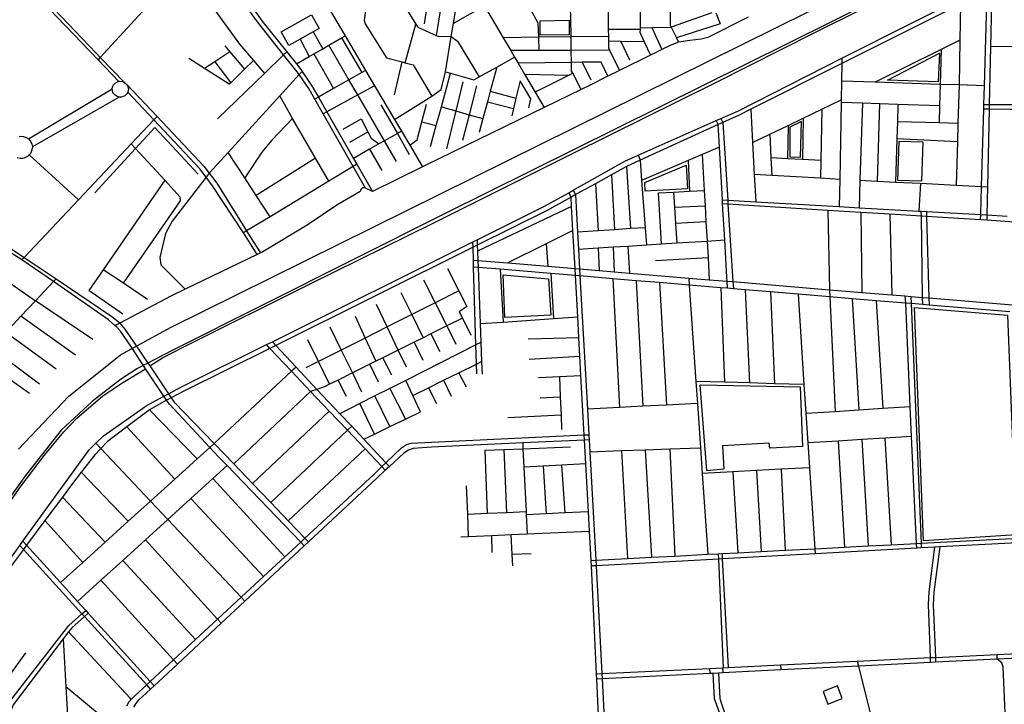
# Model space of a CAD drawing. Header units: millimetres. Extents: x 664923 to 767831, y 3118803 to 3207600.
# Tile 322 of 422: x 729422 to 731587, y 3170192 to 3171696. Entities that reach past the tile are written whole.
import ezdxf

# ---------------------------------------------------------------- set-up
doc = ezdxf.new("R2010")
doc.units = ezdxf.units.MM
for name, color, linetype in [('parks', 8, 'Continuous'), ('roads_2', 2, 'Continuous'), ('roads_3', 3, 'Continuous'), ('water', 7, 'Continuous')]:
    doc.layers.add(name, color=color, linetype=linetype)

msp = doc.modelspace()

# ---------------------------------------------------------------- linework, layer by layer
at = {"layer": 'parks'}
for points in [[(730565.98, 3171694.09), (730629.82, 3171695.09), (730630.33, 3171663.14), (730566.49, 3171662.13), (730565.98, 3171694.09)], [(731329.7, 3171563.69), (731444.2, 3171623.09), (731441.39, 3171559.42), (731329.7, 3171563.69)], [(731140.81, 3171472.97), (731115.1, 3171460.05), (731115.13, 3171394.71), (731138.29, 3171394.41), (731140.81, 3171472.97)], [(731355.15, 3171429.29), (731407.29, 3171427.85), (731404.86, 3171341.61), (731352.73, 3171343.05), (731355.15, 3171429.29)], [(730796.23, 3171338.38), (730886.87, 3171376.9), (730890.19, 3171324.54), (730797.11, 3171319.9), (730796.23, 3171338.38)], [(730484.93, 3171136.02), (730584.5, 3171127.21), (730589.91, 3171046.8), (730488.7, 3171041.64), (730484.93, 3171136.02)], [(731389.24, 3171064.17), (731593.24, 3171046.88), (731612.36, 3170564.71), (731409.1, 3170551.59), (731389.24, 3171064.17)], [(730918.17, 3170894.23), (731137.86, 3170889.75), (731142.94, 3170758.56), (731071, 3170754.66), (731069.36, 3170765.58), (730967.3, 3170759.68), (730969.73, 3170708.54), (730932.9, 3170705), (730918.17, 3170894.23)], [(731188.41, 3170219.98), (731198.32, 3170192.66), (731229.8, 3170204.93), (731219.67, 3170232.72), (731188.41, 3170219.98)]]:
    msp.add_lwpolyline(points, close=True, dxfattribs=at)
at = {"layer": 'roads_2'}
for points in [[(729593.54, 3172193.14), (729599.72, 3172184.54), (729656.4, 3172105.68), (729671.11, 3172085.22), (729683.47, 3172068.02), (729738.6, 3171991.99), (729782.22, 3171931.82), (729791.51, 3171919.01), (729823.94, 3171873.83), (729857.94, 3171827.4), (729936.35, 3171719.27), (729946.51, 3171705.26), (729954.74, 3171693.91), (730009.15, 3171625.79), (730030.49, 3171599.09), (730040.1, 3171587.06), (730043.01, 3171582.72), (730065.45, 3171549.21), (730078.96, 3171525.75), (730097.44, 3171493.69), (730155.9, 3171391.61), (730163.35, 3171378.8), (730197.97, 3171319.18)], [(729708.52, 3170935.55), (729736.39, 3170953.68), (729783.46, 3170977.53), (730062.6, 3171116.63), (730329.39, 3171248.29), (730639.07, 3171402.73), (730952.52, 3171558.6), (731169.88, 3171667.93), (731567.39, 3171865.67), (731956.57, 3172060.66), (732258.98, 3172208.19), (732270.18, 3172211.72)], [(730182.38, 3171326.44), (730155.29, 3171373.93), (730089.47, 3171489.33), (730071.23, 3171521.32), (730057.74, 3171544.98), (730036.47, 3171575.57), (730031.99, 3171582), (730002.44, 3171619.26), (729947.88, 3171688.05), (729938.77, 3171700.57), (729928.45, 3171714.76), (729850.51, 3171821.83), (729816.34, 3171868.35), (729695.86, 3172034.32), (729674.75, 3172063.33), (729663.22, 3172079.35), (729591.68, 3172178.81), (729585.5, 3172187.4)], [(730317.07, 3171942.83), (730326.05, 3171927.51), (730368.97, 3171854.4), (730395.65, 3171808.93), (730422.81, 3171762.66), (730444.33, 3171726.01), (730485.03, 3171656.67), (730501.67, 3171628.33), (730510.04, 3171614.06), (730517.97, 3171600.56), (730531.82, 3171576.96), (730555.09, 3171537.32), (730575.08, 3171503.27)], [(729375.71, 3170476.94), (729422.56, 3170541.18), (729429.32, 3170550.46), (729524.84, 3170681.43), (729575.32, 3170751.19), (729589.96, 3170765.65), (729606.4, 3170781.89), (729700.08, 3170848.14), (729739.35, 3170869.05), (729749.58, 3170874.48), (729779.59, 3170890.47), (729964.45, 3170982.32), (729977.66, 3170988.88), (730418.46, 3171207.92), (730427.53, 3171212.42), (730576.19, 3171286.31), (730629.23, 3171316.18), (730638.84, 3171321.59), (730752.63, 3171385.69), (730781.56, 3171398.49), (730953.53, 3171474.59), (730963.4, 3171478.96), (731000.65, 3171495.45), (731229.72, 3171611.42), (731548.95, 3171773.05)], [(730070.68, 3171773.83), (730098.01, 3171727.63), (730137.51, 3171660.87), (730182.41, 3171584.96), (730202.4, 3171551.18), (730246.16, 3171477.21), (730261.42, 3171451.43), (730279.69, 3171420.54), (730307.9, 3171372.84)], [(731490.3, 3171730.51), (731229.51, 3171599.92), (731029.11, 3171499.57), (731003.61, 3171486.8), (730967.54, 3171470.32), (730957.46, 3171465.72), (730785.98, 3171387.38), (730756.45, 3171373.89), (730723.4, 3171355.66), (730687.78, 3171335.99), (730644.09, 3171311.89), (730634.45, 3171306.57), (730580.17, 3171276.62), (730427.96, 3171200.9), (730418.81, 3171196.35), (729985.32, 3170980.71), (729972.17, 3170974.18), (729783.3, 3170880.24), (729755.52, 3170865.65), (729745.26, 3170860.27), (729707.97, 3170839.49), (729658.06, 3170801.56), (729614.83, 3170768.68), (729600.91, 3170754.04), (729587.54, 3170739.97), (729557.74, 3170701.84), (729533.69, 3170671.09), (729516.08, 3170647.47), (729477.59, 3170595.84), (729437.26, 3170541.73), (729430.42, 3170532.56), (729384.47, 3170470.9)], [(731023.57, 3171701.69), (730935.19, 3171657.3), (730919.89, 3171653.39), (730895.65, 3171650.49), (730870.62, 3171646.77), (730853.34, 3171640.38), (730834.11, 3171630.86), (730808.55, 3171618.2), (730740.95, 3171584.72), (730714.96, 3171571.84), (730674.56, 3171551.84), (730656.69, 3171543.11), (730575.08, 3171503.27), (730315.13, 3171376.37), (730307.9, 3171372.84), (730197.97, 3171319.18), (730182.38, 3171326.44)], [(729666.66, 3170978.72), (729644.24, 3171011.84), (729635.65, 3171020.93), (729631.81, 3171024.31), (729617.32, 3171037), (729496.66, 3171120.78), (729427.34, 3171168.92), (729329.66, 3171229.92), (729303.73, 3171248.23), (729296.5, 3171253.33), (729290.68, 3171257.44), (729260.1, 3171285.12), (729246.49, 3171297.73), (729229.58, 3171313.39), (729092.7, 3171440.21), (729086.11, 3171446.32), (729052.14, 3171477.8), (729041.14, 3171487.72), (728994.04, 3171530.27), (728872.67, 3171639.87), (728860.22, 3171651.1), (728851.57, 3171658.92)], [(728860.99, 3171665.57), (728869.52, 3171657.7), (729058.02, 3171483.89), (729092.06, 3171452.8), (729098.7, 3171446.75), (729238.87, 3171318.73), (729255.77, 3171303.32), (729265.53, 3171294.39), (729297.36, 3171263.95), (729302.88, 3171260.11), (729310.16, 3171255.05), (729334.7, 3171237.99), (729431.63, 3171174.58), (729432.28, 3171174.15), (729502.39, 3171126.9), (729625.19, 3171044.13), (729641.46, 3171031), (729642.35, 3171029.87), (729653.14, 3171016.11)], [(729441.37, 3171434.37), (729625.79, 3171544.27)], [(729627.12, 3171536.66), (729626.02, 3171540.47), (729625.79, 3171544.27), (729626.4, 3171548.13), (729627.19, 3171550.37), (729628.62, 3171553.06), (729632.31, 3171557.15), (729637.56, 3171560.1), (729639.99, 3171560.78), (729642.71, 3171561.11), (729648.33, 3171560.48), (729652.76, 3171558.57), (729657.76, 3171554.06), (729660.17, 3171549.72), (729661.29, 3171544.57), (729659.98, 3171536.69), (729658.09, 3171533.26), (729653.62, 3171528.86), (729645.99, 3171525.91), (729640.92, 3171525.94), (729636.55, 3171527.17), (729631.82, 3171530.14), (729629, 3171533.25), (729627.12, 3171536.66)], [(729640.92, 3171525.94), (729450.13, 3171416.59)], [(729421.17, 3171439.72), (729424.7, 3171440.1), (729430.35, 3171439.63), (729436.3, 3171437.64), (729441.37, 3171434.37), (729445.89, 3171429.39), (729448.96, 3171423.13), (729450.13, 3171416.59), (729450, 3171413), (729447.9, 3171405.4), (729445.24, 3171400.94), (729443.35, 3171399.13), (729439.58, 3171395.51), (729431.88, 3171391.95), (729429.36, 3171391.42), (729423.22, 3171391.23), (729416.86, 3171392.69)], [(730182.38, 3171326.44), (730178.62, 3171326.94), (730175.51, 3171326.88), (730172.22, 3171323.2), (730170.48, 3171319.04), (730119.51, 3171288.65), (730054.3, 3171245.09), (729956.48, 3171186.19), (729951.42, 3171183.76), (729944.11, 3171180.25), (729785.69, 3171104.06), (729754.72, 3171089.17), (729642.35, 3171029.87), (729631.81, 3171024.31)], [(730706.23, 3169914.18), (730690.72, 3170247.29), (730690.18, 3170258.97), (730678.87, 3170496.18), (730678.2, 3170508.28), (730674.66, 3170572.71), (730672.31, 3170615.38), (730666.51, 3170720.75), (730663.67, 3170772.59), (730663.03, 3170784.06), (730655.85, 3170914.67), (730653.51, 3170957.28), (730651.25, 3170998.34), (730648.79, 3171043.1), (730643.78, 3171134.07), (730642.97, 3171149.51), (730638.43, 3171233.23), (730635.55, 3171286.17), (730634.45, 3171306.57), (730629.23, 3171316.18)], [(730638.84, 3171321.59), (730644.09, 3171311.89), (730648.59, 3171229.25), (730650.62, 3171192.16), (730652.99, 3171148.67), (730653.83, 3171133.22), (730670.29, 3170840.62), (730673.44, 3170784.56), (730674.09, 3170773.07), (730675.54, 3170747.19), (730688.95, 3170508.85), (730689.63, 3170496.76), (730701.97, 3170259.54), (730702.58, 3170247.89), (730719.7, 3169914.7), (730720.54, 3169898.47), (730725.85, 3169795.31), (730726.19, 3169788.62), (730737.91, 3169560.51), (730739.69, 3169526.12), (730740.16, 3169516.81)], [(730420.09, 3171152.76), (730419.64, 3171168.04), (730418.81, 3171196.35), (730418.46, 3171207.92)], [(730427.53, 3171212.42), (730427.96, 3171200.9), (730428.46, 3171187.87), (730429.25, 3171167.24), (730429.84, 3171151.95)], [(730419.64, 3171168.04), (730429.25, 3171167.24), (730495.3, 3171161.76), (730583.44, 3171154.45), (730642.97, 3171149.51), (730652.99, 3171148.67), (730696.26, 3171145.08), (730728.67, 3171142.4), (730762.94, 3171139.56), (730893.02, 3171128.77), (730938.11, 3171125.03), (730977.15, 3171121.78), (730990, 3171120.72), (731202.32, 3171103.11), (731273.66, 3171097.19), (731338.97, 3171091.78), (731368.78, 3171089.31), (731380.82, 3171088.31), (731406.82, 3171086.15), (731420.59, 3171085.02), (731604.76, 3171069.74)], [(731598.57, 3171054.29), (731421.02, 3171069.12), (731407.06, 3171070.29), (731381.7, 3171072.4), (731369.72, 3171073.41), (731305.05, 3171078.8), (731252.08, 3171083.23), (731202.68, 3171087.35), (731133.2, 3171093.16), (731072.75, 3171098.21), (731016.84, 3171102.89), (730991, 3171105.04), (730978.04, 3171106.12), (730963.21, 3171107.36), (730894.01, 3171113.14), (730828.97, 3171118.59), (730777.26, 3171122.91), (730726.21, 3171127.17), (730653.83, 3171133.22), (730643.78, 3171134.07), (730589.58, 3171138.59), (730478.4, 3171147.89), (730429.84, 3171151.95), (730420.09, 3171152.76)], [(729653.14, 3171016.11), (729675.66, 3170984.03)], [(729696.29, 3170933.13), (729666.66, 3170978.72)], [(729675.66, 3170984.03), (729706.16, 3170939.06)], [(729706.16, 3170939.06), (729708.52, 3170935.55), (729749.58, 3170874.48), (729755.52, 3170865.65), (729761.94, 3170856.1), (729849.52, 3170765.23), (729892.74, 3170720.39), (729933.74, 3170677.6), (729974.02, 3170635.56), (730012.79, 3170595.09), (730049.26, 3170557.04), (730057.01, 3170548.96)], [(728030.44, 3168759.6), (728283.84, 3169106.78), (728540.31, 3169460.82), (728550.6, 3169476.31), (728578.75, 3169514.03), (728592.43, 3169532.22), (728739.05, 3169731.49), (728874.59, 3169913.94), (729000.26, 3170086.16), (729150.78, 3170284.9), (729163.13, 3170296.67), (729166.37, 3170302.95), (729174.79, 3170319.55), (729248.93, 3170419.78), (729425.53, 3170671.8), (729477.17, 3170739.71), (729519.56, 3170790.75), (729548.02, 3170820.95), (729604.97, 3170869.67), (729648.71, 3170898.87), (729699.02, 3170929.06)], [(730047.76, 3170540.34), (730039.97, 3170548.44), (729878.02, 3170716.56), (729859.17, 3170736.12), (729840.11, 3170756.47), (729751.29, 3170851.3), (729745.26, 3170860.27), (729739.35, 3170869.05), (729699.02, 3170929.06), (729696.29, 3170933.13)], [(729658.09, 3170188.46), (729663.28, 3170198.5), (729667.71, 3170203.08), (729676.08, 3170211.73), (729701.42, 3170235.18), (729709.23, 3170242.42), (729760.34, 3170289.7), (729808.78, 3170334.53), (729856.95, 3170379.09), (729908.97, 3170427.22), (729958.38, 3170472.93), (730005.32, 3170516.38), (730039.97, 3170548.44), (730049.26, 3170557.04), (730200.43, 3170696.9), (730218.44, 3170714.28), (730227.37, 3170722.92), (730261.45, 3170755.81), (730272.87, 3170763.14), (730282.89, 3170765.77), (730327.61, 3170768.14), (730663.03, 3170784.06), (730673.44, 3170784.56)], [(730674.09, 3170773.07), (730663.67, 3170772.59), (730527.93, 3170766.36), (730327.83, 3170757.17), (730287.05, 3170754.11), (730277.28, 3170750.51), (730266.36, 3170743.93), (730235.02, 3170714.78), (730225.95, 3170706.35), (730206.85, 3170688.59), (730057.01, 3170548.96), (730047.76, 3170540.34), (729917.11, 3170418.59), (729865.09, 3170370.12), (729768.82, 3170280.41), (729717.86, 3170232.93), (729710.08, 3170225.67), (729683.06, 3170200.51), (729676.75, 3170193.04), (729672.58, 3170185.93)]]:
    msp.add_lwpolyline(points, dxfattribs=at)
at = {"layer": 'roads_3'}
for points in [[(729823.94, 3171873.83), (729816.34, 3171868.35), (729767.39, 3171833.02), (729740.48, 3171813.6), (729717.72, 3171742.74), (729599.57, 3171613.36), (729594.93, 3171608.27)], [(730184.06, 3171866.26), (730193.57, 3171850.59), (730232.48, 3171786.4), (730280.04, 3171707.95), (730293.21, 3171686.24), (730297.27, 3171679.53), (730337.81, 3171661.56), (730341.63, 3171659.86), (730370.83, 3171659.66)], [(730368.97, 3171854.4), (730360.09, 3171799.45), (730356.31, 3171776.07), (730347.97, 3171724.43), (730337.81, 3171661.56)], [(730656.69, 3171543.11), (730637.83, 3171578.6), (730635.24, 3171583.47), (730634.98, 3171602.27), (730634.63, 3171628.73), (730634.22, 3171658.38), (730633.67, 3171699.48), (730633.35, 3171723.19), (730633.05, 3171745.36), (730630, 3171750.51), (730613.45, 3171778.53), (730594.89, 3171809.98), (730572.16, 3171848.47)], [(730715.69, 3171850.94), (730715.77, 3171816.2), (730715.83, 3171790.67), (730715.91, 3171762.76), (730715.93, 3171752.73), (730715.99, 3171729.86), (730716, 3171724.17), (730716.06, 3171701.67), (730716.12, 3171675.77), (730716.16, 3171659.32), (730716.19, 3171648.96), (730716.23, 3171634.22), (730718.84, 3171628.99), (730740.95, 3171584.72)], [(730787.99, 3171850.96), (730787.54, 3171815.52), (730787.24, 3171790.42), (730786.9, 3171763.12), (730786.49, 3171730.38), (730786.15, 3171702.88), (730785.85, 3171678.67), (730785.8, 3171675.14), (730785.72, 3171668.66), (730795.19, 3171647.74), (730808.55, 3171618.2)], [(730852.29, 3171850.99), (730852.21, 3171814.89), (730852.15, 3171790.18), (730852.09, 3171763.45), (730852.02, 3171735.6), (730852.01, 3171730.87), (730851.96, 3171711.43), (730851.94, 3171704.01), (730851.9, 3171684.15), (730854.13, 3171679.71), (730865.67, 3171656.65), (730870.62, 3171646.77)], [(729767.39, 3171833.02), (729905.4, 3171642.65), (729936.1, 3171606.58), (729960.21, 3171578.25)], [(729639.99, 3171560.78), (729594.93, 3171608.27), (729415.78, 3171794.55), (729409.53, 3171801.05)], [(729414.87, 3171806.9), (729421.1, 3171800.39), (729590.66, 3171622.55), (729599.57, 3171613.36), (729652.76, 3171558.57)], [(730246.16, 3171477.21), (730328.55, 3171528.37), (730349.03, 3171542.87), (730357.92, 3171582), (730370.83, 3171659.66), (730375.56, 3171688.01), (730380.91, 3171720.28), (730395.65, 3171808.93)], [(730495.82, 3171804.62), (730512.93, 3171774.56), (730517.21, 3171767.04), (730528.12, 3171747.89), (730533.48, 3171738.48), (730542.8, 3171722.11), (730548.42, 3171712.24), (730556.86, 3171697.43), (730561.55, 3171689.18), (730562.53, 3171657.55), (730563.43, 3171628.52)], [(730325.44, 3171780.37), (730311.66, 3171687.47)], [(730195.31, 3171772.73), (730188.1, 3171744.37), (730182.22, 3171717.38), (730179.63, 3171694.82), (730181.65, 3171687.26), (730228.67, 3171612.83), (730262.74, 3171603.69), (730269.62, 3171601.85), (730287.25, 3171597.12), (730328.55, 3171528.37)], [(731534.42, 3171256.47), (731534.75, 3171268.18), (731536.48, 3171329.71), (731541.26, 3171499.45), (731541.55, 3171510.14), (731542.71, 3171551.04), (731548.57, 3171759.7), (731548.95, 3171773.05)], [(731559.46, 3171778.37), (731559.17, 3171765), (731556.33, 3171636.86), (731553.53, 3171510.08), (731553.29, 3171499.4), (731549.52, 3171329.03), (731548.16, 3171267.43), (731547.89, 3171255.63)], [(730444.33, 3171726.01), (730405.35, 3171704.48), (730375.56, 3171688.01)], [(731490.3, 3171730.51), (731488.88, 3171651.02), (731487.12, 3171552.82), (731484.52, 3171468.38), (731483.28, 3171428.29), (731480.33, 3171332.65)], [(729996.79, 3171669.42), (730063.54, 3171706.83), (730080.57, 3171676.74), (730067.32, 3171669.32), (730038.49, 3171653.16), (730013.82, 3171639.33), (729996.79, 3171669.42)], [(730943.72, 3171711.29), (730854.13, 3171679.71)], [(730952.72, 3171711.28), (730962.12, 3171687.38), (730865.67, 3171656.65)], [(730269.62, 3171601.85), (730293.21, 3171686.24)], [(730716.12, 3171675.77), (730785.8, 3171675.14)], [(730785.85, 3171678.67), (730811.91, 3171679.06), (730854.13, 3171679.71)], [(730811.91, 3171679.06), (730834.11, 3171630.86)], [(730030.49, 3171599.09), (730058.82, 3171615.44), (730068.78, 3171621.19), (730088.38, 3171632.5), (730101.66, 3171640.17), (730129.68, 3171656.35), (730137.51, 3171660.87)], [(730038.49, 3171653.16), (730058.82, 3171615.44)], [(730067.32, 3171669.32), (730088.38, 3171632.5)], [(730129.68, 3171656.35), (730174.32, 3171580.33)], [(730370.83, 3171659.66), (730384.74, 3171649.11), (730432.18, 3171570.55)], [(730716.16, 3171659.32), (730634.22, 3171658.38), (730562.53, 3171657.55), (730485.03, 3171656.67)], [(731488.88, 3171651.02), (731447.43, 3171630.46), (731302.89, 3171558.74)], [(729873.16, 3171639.05), (729884.55, 3171625.41), (729916.42, 3171587.29)], [(730250.28, 3171384.94), (730223.93, 3171430.19), (730165.31, 3171530.86), (730145.96, 3171564.1), (730101.66, 3171640.17)], [(730718.84, 3171628.99), (730634.63, 3171628.73), (730563.43, 3171628.52), (730501.67, 3171628.33)], [(730795.19, 3171647.74), (730743.74, 3171648.53), (730716.19, 3171648.96)], [(730743.74, 3171648.53), (730762.74, 3171607.82)], [(731447.43, 3171630.46), (731445.55, 3171554.16), (731444.38, 3171507.06), (731443.45, 3171469.39)], [(731702.42, 3171637.91), (731614.28, 3171637.27), (731556.33, 3171636.86)], [(729936.1, 3171606.58), (729916.42, 3171587.29), (729886.34, 3171557.82), (729883.02, 3171554.56), (729828.69, 3171589.28), (729794.44, 3171611.17)], [(729884.55, 3171625.41), (729851.35, 3171603.93), (729828.69, 3171589.28)], [(729857.4, 3171478.39), (729960.21, 3171578.25), (730002.44, 3171619.26), (730009.15, 3171625.79)], [(730068.78, 3171621.19), (730112.23, 3171544.8)], [(730357.92, 3171582), (730369.27, 3171578.71), (730420.33, 3171563.91), (730432.18, 3171570.55), (730470.85, 3171591.99), (730510.04, 3171614.06)], [(731229.72, 3171611.42), (731229.51, 3171599.92), (731228.79, 3171561.12), (731228.04, 3171520.52), (731227.92, 3171514.14), (731224.8, 3171345.39), (731223.7, 3171285.71)], [(729851.35, 3171603.93), (729886.34, 3171557.82)], [(730182.41, 3171584.96), (730174.32, 3171580.33), (730145.96, 3171564.1), (730112.23, 3171544.8), (730078.96, 3171525.75), (730071.23, 3171521.32)], [(730246.16, 3171531.49), (730262.74, 3171603.69)], [(730470.85, 3171591.99), (730456.54, 3171539.2), (730450.24, 3171515.99), (730440.26, 3171479.15), (730431.95, 3171448.46)], [(730714.96, 3171571.84), (730700.36, 3171603.23), (730658.77, 3171602.62), (730634.98, 3171602.27), (730517.97, 3171600.56)], [(730658.77, 3171602.62), (730677.42, 3171564.17)], [(730043.01, 3171582.72), (730036.47, 3171575.57), (729993.77, 3171528.87), (729880.34, 3171404.84), (729838.63, 3171359.24)], [(730325.44, 3171417.49), (730338.04, 3171463.84), (730349.15, 3171504.7), (730369.27, 3171578.71)], [(730531.82, 3171576.96), (730630.04, 3171574.71)], [(730637.83, 3171578.6), (730630.04, 3171574.71), (730555.09, 3171537.32)], [(729657.76, 3171554.06), (729724.37, 3171483.39), (729827.27, 3171374.23), (729838.63, 3171359.24), (729855.54, 3171336.93), (729921.05, 3171232.06), (729929.12, 3171219.15), (729951.42, 3171183.76)], [(730202.4, 3171551.18), (730165.31, 3171530.86), (730097.44, 3171493.69), (730089.47, 3171489.33)], [(730396.51, 3171559.57), (730380.79, 3171495.82), (730360.36, 3171412.92)], [(730426.23, 3171550.7), (730410.22, 3171487.55), (730395.88, 3171430.95)], [(730522.04, 3171562.05), (730513.14, 3171523.98), (730507.75, 3171500.93), (730504.03, 3171485.06)], [(730541.16, 3171502.59), (730546.04, 3171522.1), (730522.04, 3171562.05)], [(731542.71, 3171551.04), (731487.12, 3171552.82), (731445.55, 3171554.16), (731302.89, 3171558.74), (731228.79, 3171561.12)], [(729944.11, 3171180.25), (729922.3, 3171215.4), (729914.13, 3171227.87), (729846.34, 3171331.5), (729832.05, 3171350.64), (729818.47, 3171368.82), (729717.34, 3171475.95), (729659.98, 3171536.69)], [(730101.49, 3171341.34), (730072.2, 3171392.31), (730022.2, 3171479.38), (729993.77, 3171528.87)], [(730456.54, 3171539.2), (730513.14, 3171523.98)], [(731033.05, 3171426.17), (731071.37, 3171444.71), (731111.34, 3171464.06), (731144.4, 3171480.06), (731185.56, 3171499.96), (731228.04, 3171520.52)], [(730216.27, 3171509.22), (730252.47, 3171446.35), (730278.45, 3171399.83)], [(730279.69, 3171420.54), (730296.13, 3171432.13), (730306.2, 3171471.53), (730316.21, 3171510.74)], [(730349.15, 3171504.7), (730380.79, 3171495.82), (730410.22, 3171487.55), (730440.26, 3171479.15)], [(730450.24, 3171515.99), (730507.75, 3171500.93)], [(731029.11, 3171499.57), (731033.05, 3171426.17), (731036.78, 3171356.5), (731040.02, 3171296.07)], [(731185.56, 3171499.96), (731183.2, 3171386.61), (731182.39, 3171347.9)], [(731444.38, 3171507.06), (731352.7, 3171510.05), (731311.94, 3171511.39), (731275.15, 3171512.59), (731227.92, 3171514.14)], [(731275.15, 3171512.59), (731269.29, 3171343.76), (731267.19, 3171283.26)], [(731311.94, 3171511.39), (731307.06, 3171341.77)], [(731352.7, 3171510.05), (731351.52, 3171471.66), (731350.35, 3171434.19), (731347.42, 3171339.64)], [(732031.41, 3171497.3), (731989.78, 3171497.48), (731940.53, 3171497.69), (731890.85, 3171497.91), (731845.09, 3171498.11), (731795.39, 3171498.33), (731744.18, 3171498.56), (731696.42, 3171498.77), (731648.2, 3171498.98), (731599.96, 3171499.2), (731553.29, 3171499.4), (731541.26, 3171499.45)], [(731541.55, 3171510.14), (731553.53, 3171510.08), (731610.63, 3171509.81), (731795.64, 3171508.95), (731823.89, 3171508.81), (731864.44, 3171508.62), (731970.86, 3171508.13), (732031.2, 3171507.84), (732041.92, 3171507.8)], [(729724.37, 3171483.39), (729717.34, 3171475.95), (729667.64, 3171423.32), (729551.46, 3171300.32), (729432.28, 3171174.15), (729427.34, 3171168.92)], [(730022.2, 3171479.38), (729976.44, 3171431.73), (729954.71, 3171405.48), (729916.89, 3171348.9)], [(730132.98, 3171455.76), (730173.08, 3171478.27), (730187.51, 3171449.85), (730194.69, 3171435.7), (730211.86, 3171423.34)], [(730963.4, 3171478.96), (730967.54, 3171470.32), (730978.51, 3171299.53), (730979.07, 3171290.78), (730990, 3171120.72), (730991, 3171105.04)], [(731144.4, 3171480.06), (731142.74, 3171388.91)], [(729587.65, 3171315.9), (729677.16, 3171412.99), (729719.66, 3171459.06), (729814.78, 3171357.03)], [(730306.2, 3171471.53), (730338.04, 3171463.84)], [(730978.04, 3171106.12), (730977.15, 3171121.78), (730976.64, 3171130.58), (730971.96, 3171212.39), (730967.43, 3171291.5), (730966.94, 3171300.19), (730960.29, 3171416.27), (730957.46, 3171465.72), (730953.53, 3171474.59)], [(731111.34, 3171464.06), (731110.27, 3171390.76)], [(731484.52, 3171468.38), (731443.45, 3171469.39), (731351.52, 3171471.66)], [(730147.99, 3171426.85), (730187.51, 3171449.85)], [(730261.42, 3171451.43), (730252.47, 3171446.35), (730223.93, 3171430.19), (730211.86, 3171423.34), (730191.45, 3171411.77), (730155.9, 3171391.61)], [(731071.37, 3171444.71), (731073.57, 3171392.87), (731075.21, 3171354.23)], [(731483.28, 3171428.29), (731350.35, 3171434.19)], [(729775.24, 3171306.58), (729741.28, 3171343.42), (729677.16, 3171412.99), (729667.64, 3171423.32)], [(730191.45, 3171411.77), (730218.12, 3171364.91)], [(730960.29, 3171416.27), (730922.1, 3171399.87), (730891.47, 3171386.7), (730789.38, 3171342.86)], [(729551.46, 3171300.32), (729443.35, 3171399.13)], [(729972.76, 3171263.37), (729942.3, 3171309.99), (729916.89, 3171348.9), (729880.34, 3171404.84)], [(730072.2, 3171392.31), (729942.3, 3171309.99)], [(730781.56, 3171398.49), (730785.98, 3171387.38), (730789.38, 3171342.86), (730797.26, 3171239.35), (730800.14, 3171201.57)], [(730922.1, 3171399.87), (730926.69, 3171321.09), (730928.65, 3171287.51), (730930.71, 3171252.26), (730933.17, 3171209.95), (730935.28, 3171173.65), (730938.11, 3171125.03)], [(731183.2, 3171386.61), (731142.74, 3171388.91), (731110.27, 3171390.76), (731073.57, 3171392.87)], [(730163.35, 3171378.8), (730155.29, 3171373.93), (730101.49, 3171341.34), (729972.76, 3171263.37), (729921.05, 3171232.06), (729914.13, 3171227.87)], [(730756.45, 3171373.89), (730764.95, 3171237.16)], [(730891.47, 3171386.7), (730894.9, 3171319.44)], [(729838.63, 3171359.24), (729832.05, 3171350.64), (729757.66, 3171253.46), (729742.81, 3171226.18), (729730.08, 3171173.97), (729732.82, 3171157.92), (729785.69, 3171104.06)], [(730723.4, 3171355.66), (730729.98, 3171234.78)], [(731224.8, 3171345.39), (731182.39, 3171347.9), (731075.21, 3171354.23), (731036.78, 3171356.5)], [(729741.28, 3171343.42), (729605.76, 3171147.07), (729574.41, 3171101.63)], [(730687.78, 3171335.99), (730693.88, 3171232.33)], [(731269.29, 3171343.76), (731307.06, 3171341.77), (731347.42, 3171339.64), (731401.97, 3171336.78), (731480.33, 3171332.65), (731536.48, 3171329.71), (731549.52, 3171329.03)], [(731401.97, 3171336.78), (731398.88, 3171275.84)], [(729650.14, 3171117.18), (729775.8, 3171298.53), (729775.24, 3171306.58)], [(730826.55, 3171315.89), (730859.49, 3171317.6), (730894.9, 3171319.44), (730926.69, 3171321.09)], [(730832.81, 3171203.63), (730826.55, 3171315.89)], [(730859.49, 3171317.6), (730861.6, 3171284.17), (730863.87, 3171248.22), (730866.55, 3171205.75)], [(730635.55, 3171286.17), (730428.46, 3171187.87)], [(730861.6, 3171284.17), (730928.65, 3171287.51)], [(730966.94, 3171300.19), (730978.51, 3171299.53), (731040.02, 3171296.07), (731223.7, 3171285.71), (731267.19, 3171283.26), (731398.88, 3171275.84), (731403.97, 3171275.56), (731415.44, 3171274.91), (731534.75, 3171268.18), (731548.16, 3171267.43), (731592.45, 3171264.93)], [(732517.36, 3171195.73), (732505.65, 3171196.52), (732085.77, 3171222.43), (732075.42, 3171223.07), (732049.6, 3171224.66), (732036.68, 3171225.46), (732006.73, 3171227.3), (731941.34, 3171231.34), (731876.86, 3171235.32), (731810.73, 3171239.41), (731743.42, 3171243.56), (731677.73, 3171247.62), (731611.11, 3171251.73), (731598.94, 3171252.48), (731547.89, 3171255.63), (731534.42, 3171256.47), (731415.75, 3171263.8), (731404.14, 3171264.52), (731334.79, 3171268.81), (731270.97, 3171272.74), (731198.25, 3171277.23), (730979.07, 3171290.78), (730967.43, 3171291.5)], [(731198.25, 3171277.23), (731202.32, 3171103.11), (731202.68, 3171087.35)], [(731270.97, 3171272.74), (731273.66, 3171097.19)], [(731334.79, 3171268.81), (731338.97, 3171091.78)], [(731407.06, 3171070.29), (731406.82, 3171086.15), (731404.14, 3171264.52), (731403.97, 3171275.56)], [(731415.44, 3171274.91), (731415.75, 3171263.8), (731420.59, 3171085.02), (731421.02, 3171069.12)], [(730797.26, 3171239.35), (730764.95, 3171237.16), (730729.98, 3171234.78), (730693.88, 3171232.33), (730648.59, 3171229.25)], [(730930.71, 3171252.26), (730863.87, 3171248.22)], [(730638.43, 3171233.23), (730579.46, 3171203.79), (730495.3, 3171161.76)], [(729256.21, 3171210.47), (729263.78, 3171205.73), (729316.58, 3171172.66), (729369.36, 3171139.61), (729378, 3171134.2), (729410.95, 3171110.97), (729456.98, 3171078.51)], [(730579.46, 3171203.79), (730583.44, 3171154.45)], [(730650.62, 3171192.16), (730693.51, 3171194.86), (730726.47, 3171196.93), (730758.69, 3171198.96), (730800.14, 3171201.57), (730832.81, 3171203.63), (730866.55, 3171205.75), (730933.17, 3171209.95), (730971.96, 3171212.39)], [(730693.51, 3171194.86), (730696.26, 3171145.08)], [(730726.47, 3171196.93), (730728.67, 3171142.4)], [(730758.69, 3171198.96), (730762.94, 3171139.56)], [(730819.94, 3171167.37), (730935.28, 3171173.65)], [(730426.98, 3170918.56), (730426.36, 3170939.66), (730425.11, 3170981.86), (730420.09, 3171152.76)], [(730429.84, 3171151.95), (730434.54, 3171028.7), (730436.11, 3170987.42), (730437.72, 3170945.26), (730438.77, 3170917.66)], [(729703.56, 3171081.22), (729650.14, 3171117.18), (729605.76, 3171147.07)], [(730362.69, 3171149.49), (730387.69, 3171100.28), (730405.13, 3171065.95), (730387.98, 3171054.77), (730395.94, 3171040.87), (730413.64, 3171003.04)], [(730478.4, 3171147.89), (730484.87, 3171032.08)], [(730589.58, 3171138.59), (730595.66, 3171039.53)], [(729020.24, 3170613.21), (729054.79, 3170650.02), (729086.33, 3170683.63), (729119.19, 3170718.63), (729173.18, 3170776.15), (729192.42, 3170796.65), (729196.62, 3170801.13), (729211.13, 3170816.59), (729235.19, 3170842.22), (729249.62, 3170857.59), (729258.42, 3170866.96), (729276.87, 3170886.61), (729319.62, 3170932.17), (729336.63, 3170950.28), (729359.49, 3170974.65), (729391.99, 3171009.28), (729425.13, 3171044.58), (729456.98, 3171078.51), (729496.66, 3171120.78), (729502.39, 3171126.9)], [(730309.87, 3171124.75), (730335.38, 3171074.03), (730360.85, 3171023.39), (730380.91, 3170983.51)], [(730726.21, 3171127.17), (730740.67, 3170844.21)], [(730777.26, 3171122.91), (730792.26, 3170846.84)], [(730828.97, 3171118.59), (730844.17, 3170849.48)], [(730893.02, 3171128.77), (730894.01, 3171113.14), (730908.67, 3170901.6), (730912.04, 3170852.94), (730918.79, 3170755.51), (730922.7, 3170698.97), (730934.97, 3170521.71)], [(729648.72, 3171049.13), (729574.41, 3171101.63)], [(730387.69, 3171100.28), (730335.38, 3171074.03), (730283.96, 3171048.23), (730230.03, 3171021.17), (730181.73, 3170996.94), (730129.2, 3170970.58), (730079.02, 3170945.39), (730051.56, 3170931.61)], [(730259.93, 3171097.25), (730283.96, 3171048.23), (730308.84, 3170997.48)], [(730963.21, 3171107.36), (730971.4, 3170899.73)], [(731016.84, 3171102.89), (731026.61, 3170898.1)], [(731072.75, 3171098.21), (731081.7, 3170896.47)], [(731133.2, 3171093.16), (731146.22, 3170894.55), (731150.35, 3170831.58), (731154.63, 3170766.33), (731158.19, 3170712.07), (731169.87, 3170533.98), (731170.59, 3170522.91)], [(731202.68, 3171087.35), (731214.43, 3170835.7)], [(731393.88, 3170535.05), (731393.4, 3170545.67), (731382.84, 3170780.76), (731379.9, 3170846.31), (731369.72, 3171073.41), (731368.78, 3171089.31)], [(731380.82, 3171088.31), (731381.7, 3171072.4), (731403.67, 3170546.21), (731404.12, 3170535.61)], [(729583.2, 3170993.68), (729456.98, 3171078.51)], [(730272.87, 3170932.77), (730254.45, 3170970.38), (730230.03, 3171021.17), (730206.34, 3171070.47)], [(731252.08, 3171083.23), (731266.51, 3170839.03)], [(731305.05, 3171078.8), (731319.69, 3170842.45)], [(729544.89, 3170959.44), (729425.13, 3171044.58)], [(730159.59, 3171044.64), (730181.73, 3170996.94), (730205.39, 3170945.95)], [(730395.94, 3171040.87), (730360.85, 3171023.39), (730326.17, 3171006.12), (730308.84, 3170997.48), (730289.05, 3170987.62), (730254.45, 3170970.38), (730220.85, 3170953.65), (730205.39, 3170945.95), (730191.94, 3170939.26), (730153.66, 3170920.19), (730122.49, 3170904.66), (730103.59, 3170895.25), (730093.57, 3170890.26), (730075.19, 3170883.83)], [(730104.31, 3171021.85), (730129.2, 3170970.58), (730153.66, 3170920.19), (730173.86, 3170878.98)], [(730434.54, 3171028.7), (730484.87, 3171032.08), (730595.66, 3171039.53), (730648.79, 3171043.1)], [(729502.53, 3170928.64), (729391.99, 3171009.28)], [(730326.17, 3171006.12), (730346.1, 3170967.16)], [(730225.95, 3170706.35), (730218.44, 3170714.28), (730181.38, 3170753.39), (730142.71, 3170794.21), (730102.66, 3170836.48), (730061.66, 3170879.74), (730019.98, 3170923.73), (729972.17, 3170974.18), (729964.45, 3170982.32)], [(729977.66, 3170988.88), (729985.32, 3170980.71), (730030.05, 3170933.08), (730075.19, 3170883.83), (730125.84, 3170830.66), (730152.12, 3170803.07), (730178.89, 3170774.56), (730227.37, 3170722.92), (730235.02, 3170714.78)], [(730103.59, 3170895.25), (730079.02, 3170945.39), (730055.6, 3170993.17)], [(730436.11, 3170987.42), (730425.11, 3170981.86), (730270.77, 3170903.88), (730235.99, 3170886.31), (730202.83, 3170869.55), (730169.81, 3170852.87), (730125.84, 3170830.66)], [(730289.05, 3170987.62), (730308.51, 3170947.93)], [(730540.09, 3170994.95), (730651.25, 3170998.34)], [(729465.52, 3170895.73), (729359.49, 3170974.65)], [(730542.16, 3170950.81), (730653.51, 3170957.28)], [(729443.78, 3170875.04), (729336.63, 3170950.28)], [(730211.31, 3170900.21), (730191.94, 3170939.26)], [(730240.49, 3170915.66), (730220.85, 3170953.65)], [(730286.35, 3170870.59), (730320.94, 3170887.65), (730354.12, 3170904.01), (730387.77, 3170920.62), (730426.36, 3170939.66), (730437.72, 3170945.26)], [(730030.05, 3170933.08), (730019.98, 3170923.73), (729849.52, 3170765.23), (729840.11, 3170756.47)], [(730404.59, 3170888.76), (730387.77, 3170920.62)], [(730562.47, 3170910.09), (730608.5, 3170912.35), (730655.85, 3170914.67)], [(730140.86, 3170868.29), (730122.49, 3170904.66)], [(730178.89, 3170774.56), (730202.36, 3170785.96), (730235.68, 3170802.16), (730269.97, 3170818.83), (730303.07, 3170834.93), (730286.35, 3170870.59), (730270.77, 3170903.88)], [(730354.12, 3170904.01), (730371.05, 3170868.81)], [(730608.5, 3170912.35), (730610.41, 3170867.65), (730612.12, 3170827.63), (730613.17, 3170796)], [(731146.22, 3170894.55), (731081.7, 3170896.47), (731026.61, 3170898.1), (730971.4, 3170899.73), (730908.67, 3170901.6)], [(730075.19, 3170883.83), (730061.66, 3170879.74), (729892.74, 3170720.39)], [(730235.99, 3170886.31), (730269.97, 3170818.83)], [(730320.94, 3170887.65), (730338.65, 3170853.3)], [(730202.36, 3170785.96), (730169.81, 3170852.87)], [(730235.68, 3170802.16), (730202.83, 3170869.55)], [(730566.11, 3170865.84), (730610.41, 3170867.65)], [(730912.04, 3170852.94), (730844.17, 3170849.48), (730792.26, 3170846.84), (730740.67, 3170844.21), (730670.29, 3170840.62)], [(729707.97, 3170839.49), (729812.49, 3170731.48)], [(730102.66, 3170836.48), (729933.74, 3170677.6)], [(730612.12, 3170827.63), (730495.09, 3170821.34)], [(731150.35, 3170831.58), (731214.43, 3170835.7), (731266.51, 3170839.03), (731319.69, 3170842.45), (731379.9, 3170846.31)], [(729658.06, 3170801.56), (729763.01, 3170686.71)], [(730152.12, 3170803.07), (730142.71, 3170794.21), (729974.02, 3170635.56)], [(729589.96, 3170765.65), (729600.91, 3170754.04), (729709.78, 3170638.54), (729747.74, 3170598.27), (729908.97, 3170427.22), (729917.11, 3170418.59)], [(730527.93, 3170766.36), (730528.54, 3170753.53), (730530.52, 3170712.94), (730535.23, 3170615.75), (730535.6, 3170608.28), (730537.61, 3170566.65)], [(731382.84, 3170780.76), (731323.62, 3170777.02), (731272.99, 3170773.81), (731220.97, 3170770.53), (731154.63, 3170766.33)], [(731220.97, 3170770.53), (731235.52, 3170537.41)], [(731272.99, 3170773.81), (731286.92, 3170540.11)], [(731323.62, 3170777.02), (731337.58, 3170542.75)], [(729511.97, 3170459.51), (729561.09, 3170503.97), (729610.46, 3170548.65), (729660.91, 3170594.31), (729709.78, 3170638.54), (729763.01, 3170686.71), (729812.49, 3170731.48), (729840.11, 3170756.47)], [(730181.38, 3170753.39), (730012.79, 3170595.09)], [(730450.2, 3170612), (730445.6, 3170750.23), (730486.56, 3170751.86), (730528.54, 3170753.53), (730632.89, 3170757.69)], [(730486.56, 3170751.86), (730492.56, 3170613.88)], [(730675.54, 3170747.19), (730745.41, 3170749.58), (730797.25, 3170751.36), (730851.33, 3170753.2), (730918.79, 3170755.51)], [(730745.41, 3170749.58), (730758.6, 3170512.49)], [(730797.25, 3170751.36), (730810.85, 3170515.22)], [(730851.33, 3170753.2), (730862.29, 3170517.91)], [(730666.51, 3170720.75), (730613.48, 3170717.71), (730573.1, 3170715.38), (730530.52, 3170712.94)], [(729878.02, 3170716.56), (729846.76, 3170688.18), (729798.52, 3170644.36), (729747.74, 3170598.27), (729698.76, 3170553.79), (729648.67, 3170508.31), (729600.71, 3170464.77), (729549.47, 3170418.24)], [(729557.74, 3170701.84), (729660.91, 3170594.31)], [(730573.1, 3170715.38), (730579.66, 3170610.57)], [(730613.48, 3170717.71), (730620.68, 3170612.69)], [(731158.19, 3170712.07), (731095.75, 3170708.6), (731041.7, 3170705.59), (730989.88, 3170702.71), (730922.7, 3170698.97)], [(730989.88, 3170702.71), (731000.56, 3170525.13)], [(731041.7, 3170705.59), (731052.37, 3170527.85)], [(731095.75, 3170708.6), (731105.11, 3170530.6)], [(729846.76, 3170688.18), (730005.32, 3170516.38)], [(730403.6, 3170672.18), (730406.72, 3170610.09)], [(729516.08, 3170647.47), (729610.46, 3170548.65)], [(729798.52, 3170644.36), (729958.38, 3170472.93)], [(730406.72, 3170610.09), (730450.2, 3170612), (730492.56, 3170613.88), (730535.23, 3170615.75)], [(730672.31, 3170615.38), (730620.68, 3170612.69), (730579.66, 3170610.57), (730535.6, 3170608.28)], [(729477.59, 3170595.84), (729561.09, 3170503.97)], [(730406.72, 3170610.09), (730408.34, 3170560.92)], [(732523.8, 3170597.64), (732511.79, 3170596.96), (732335.71, 3170587.02), (732226.52, 3170580.85), (732218.06, 3170580.37), (732106.2, 3170574.05), (732095.48, 3170573.45), (731994.74, 3170567.76), (731945.58, 3170565.08), (731931.83, 3170564.33), (731669.4, 3170550.05), (731658.6, 3170549.46), (731444.52, 3170537.81), (731434.08, 3170537.24), (731404.12, 3170535.61), (731393.88, 3170535.05), (731170.59, 3170522.91), (730966.66, 3170511.81), (730958.71, 3170511.39), (730689.63, 3170496.76), (730678.87, 3170496.18)], [(730391.92, 3170560.2), (730408.34, 3170560.92), (730459.98, 3170563.21), (730502.22, 3170565.08), (730537.61, 3170566.65), (730674.66, 3170572.71)], [(729429.32, 3170550.46), (729437.26, 3170541.73), (729511.97, 3170459.51), (729549.47, 3170418.24), (729567.43, 3170398.47), (729573.09, 3170392.25), (729709.23, 3170242.42), (729717.86, 3170232.93)], [(729865.09, 3170370.12), (729856.95, 3170379.09), (729698.76, 3170553.79)], [(730460.76, 3170525.77), (730459.98, 3170563.21)], [(730506.15, 3170496.53), (730504.73, 3170521.2), (730502.22, 3170565.08)], [(730678.2, 3170508.28), (730688.95, 3170508.85), (730758.6, 3170512.49), (730810.85, 3170515.22), (730862.29, 3170517.91), (730934.97, 3170521.71), (730958.2, 3170522.92), (730966.05, 3170523.33), (731000.56, 3170525.13), (731052.37, 3170527.85), (731105.11, 3170530.6), (731169.87, 3170533.98), (731235.52, 3170537.41), (731286.92, 3170540.11), (731337.58, 3170542.75), (731393.4, 3170545.67), (731403.67, 3170546.21), (731617.82, 3170557.41)], [(729710.08, 3170225.67), (729701.42, 3170235.18), (729564.89, 3170385), (729559.27, 3170391.16), (729430.42, 3170532.56), (729422.56, 3170541.18)], [(731424.49, 3170284.22), (731424.09, 3170294.68), (731419.6, 3170411.49), (731421.4, 3170439.61), (731434.08, 3170537.24)], [(731444.52, 3170537.81), (731431.36, 3170438.24), (731430.08, 3170410.4), (731434.98, 3170295.21), (731435.42, 3170284.77)], [(729808.78, 3170334.53), (729648.67, 3170508.31)], [(730546.83, 3170522.84), (730504.73, 3170521.2)], [(730969.47, 3170272.56), (730958.71, 3170511.39), (730958.2, 3170522.92)], [(730966.05, 3170523.33), (730966.66, 3170511.81), (730979.22, 3170273.03)], [(729600.71, 3170464.77), (729760.34, 3170289.7), (729768.82, 3170280.41)], [(728947.56, 3169893.61), (728960.5, 3169894.91), (729031.91, 3169902.04), (729122.57, 3169911.1), (729136.9, 3169912.54), (729348.04, 3169933.66), (729404.81, 3169938.21), (729415.54, 3169939.18), (729404.87, 3169982.89), (729401.73, 3169995.77), (729397.98, 3170011.09), (729397.16, 3170014.48), (729386.73, 3170115.54), (729387.43, 3170172.48), (729392.54, 3170183.18), (729398.04, 3170194.66), (729530.55, 3170365.39), (729559.27, 3170391.16), (729567.43, 3170398.47)], [(729573.09, 3170392.25), (729564.89, 3170385), (729536.89, 3170360.26), (729529.94, 3170351.12), (729518.2, 3170335.67), (729408.19, 3170191.03), (729403.4, 3170179.01), (729399.95, 3170170.34), (729398.23, 3170116.53), (729409.05, 3170015.47), (729413.41, 3169996.33), (729416.32, 3169983.53), (729428.8, 3169928.74), (729347.88, 3169922.56), (729136.98, 3169901.58), (728951.87, 3169883.16), (728938.77, 3169881.85)], [(729667.71, 3170203.08), (729665.16, 3170205.74), (729529.94, 3170351.12)], [(730690.18, 3170258.97), (730701.97, 3170259.54), (730939.55, 3170271.1), (730967.24, 3170272.45), (730969.47, 3170272.56), (730979.22, 3170273.03), (731094.64, 3170278.65), (731263.15, 3170286.85), (731424.09, 3170294.68), (731434.98, 3170295.21), (731570.73, 3170301.83), (731600.77, 3170303.29), (731658.36, 3170306.09), (731689.4, 3170307.92), (731702.77, 3170308.7), (731943.48, 3170322.84), (731956.16, 3170323.58), (732228.66, 3170339.59), (732238.87, 3170340.2), (732245.4, 3170340.58), (732255.6, 3170341.18), (732350.44, 3170346.75), (732506.45, 3170354.09), (732518.03, 3170354.64)], [(729518.2, 3170335.67), (729523.96, 3170230.46), (729529.45, 3170130.39), (729531.34, 3170095.9), (729533.67, 3170053.35), (729536.48, 3170002.27)], [(732517.71, 3170343.27), (732506.08, 3170342.63), (732349.41, 3170334.04), (732255.3, 3170328.86), (732245.04, 3170328.29), (731956.65, 3170312.42), (731944.01, 3170311.73), (731805.88, 3170304.12), (731792.92, 3170303.41), (731703.14, 3170298.48), (731689.77, 3170297.73), (731658.56, 3170296.02), (731601.66, 3170293.15), (731570.95, 3170291.61), (731435.42, 3170284.77), (731424.49, 3170284.22), (731265.77, 3170276.23), (731094.96, 3170267.63), (730967.49, 3170261.22), (730958.34, 3170260.76), (730946.49, 3170260.16), (730940.07, 3170259.83), (730702.58, 3170247.89), (730690.72, 3170247.29)], [(729434.98, 3170305.31), (729356.66, 3170196.9)], [(731263.15, 3170286.85), (731265.77, 3170276.23), (731297.95, 3170146.3), (731300.9, 3170135.23), (731307.71, 3169999.38), (731320.5, 3169744.28), (731321.08, 3169732.8)], [(731601.34, 3169884.67), (731600.91, 3169894.37), (731596.45, 3169992.87), (731595.92, 3170004.6), (731592.89, 3170071.58), (731588.31, 3170172.89), (731587.51, 3170190.55), (731583.7, 3170274.81), (731580.91, 3170283.52), (731570.95, 3170291.61), (731570.73, 3170301.83)], [(730940.07, 3170259.83), (730939.55, 3170271.1)], [(730967.24, 3170272.45), (730967.49, 3170261.22)], [(731094.64, 3170278.65), (731094.96, 3170267.63)], [(730990.39, 3170064.38), (730994.21, 3170078.27), (730991.99, 3170086.76), (730954.42, 3170190.02), (730949.24, 3170204.13), (730946.49, 3170260.16)], [(730958.34, 3170260.76), (730961.08, 3170204.77), (730965.85, 3170190.65), (731001.35, 3170088.57), (731012.58, 3170078.23)], [(729601.72, 3170165.99), (729523.96, 3170230.46)]]:
    msp.add_lwpolyline(points, dxfattribs=at)
at = {"layer": 'water'}
msp.add_lwpolyline([(729419.47, 3170753.07), (729529.35, 3170868.71), (729643.54, 3170960.2), (729753.88, 3171019.75), (731378.9, 3171824.63), (731753.92, 3172010.56), (732116.12, 3172198.4), (732128.48, 3172170.92), (732133.99, 3172158.82), (732088.71, 3172133.09), (731834.17, 3172003.23), (731397.16, 3171786.63), (730355.82, 3171269.41), (729757.43, 3170969.46), (729681.31, 3170929.71), (729643.96, 3170906.03), (729581.47, 3170857.62), (729513.5, 3170794.44), (729435.36, 3170694.72), (729207.69, 3170376.59)], dxfattribs=at)

doc.saveas('drawing.dxf')
